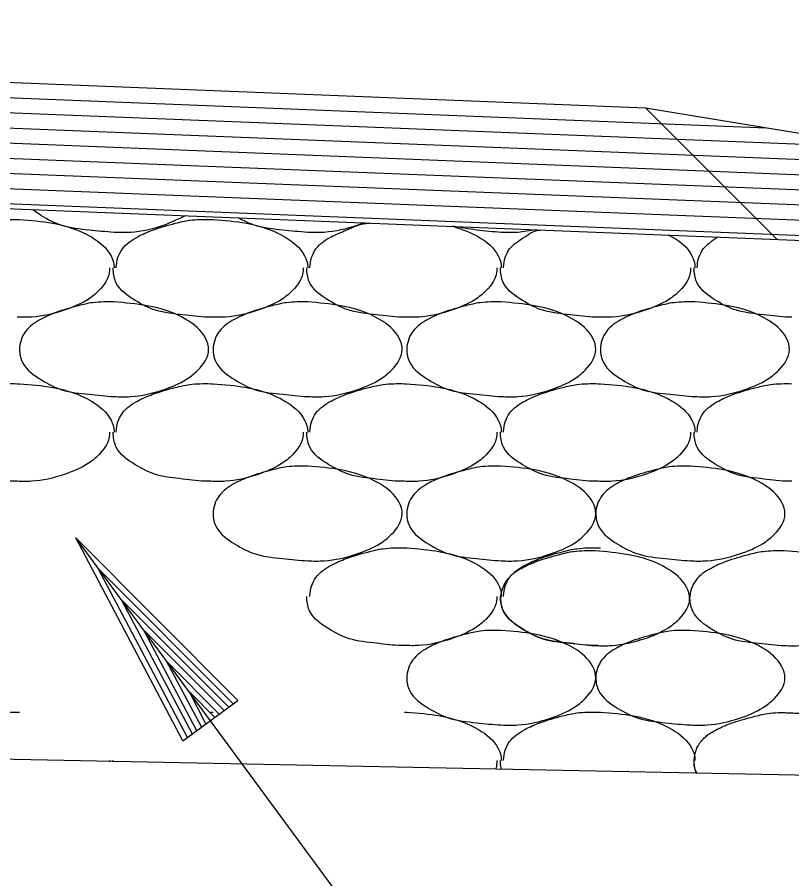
# Model space of a CAD drawing. Extents: x 1364961 to 1365294, y 367927 to 368034.
# Drawn here: x 1365233.815 to 1365235.863, y 367969.669 to 367971.946 of the extents above; entities that cross this region are included whole.
import ezdxf

# ---------------------------------------------------------------- set-up
doc = ezdxf.new("R2010")
doc.units = 0
doc.layers.add('Default', color=7, linetype='Continuous')

msp = doc.modelspace()

# ---------------------------------------------------------------- linework, layer by layer
at = {"layer": 'Default'}
for p, q in [((1365229.476, 367971.9458), (1365235.476, 367971.7065)), ((1365229.476, 367971.9057), (1365235.7961, 367971.6535)), ((1365229.476, 367971.8657), (1365236.1112, 367971.6013)), ((1365229.476, 367971.8256), (1365236.4313, 367971.5483)), ((1365229.476, 367971.7856), (1365236.7514, 367971.4953)), ((1365229.481, 367971.7453), (1365237.0718, 367971.4422)), ((1365229.479, 367971.7053), (1365237.3863, 367971.3902)), ((1365235.476, 367971.7065), (1365235.824, 367971.3585)), ((1365235.476, 367971.7065), (1365254.259, 367968.5964)), ((1365229.478, 367971.6653), (1365237.7066, 367971.3371)), ((1365229.476, 367971.6253), (1365238.0271, 367971.2841)), ((1365229.476, 367971.6123), (1365238.1334, 367971.2665)), ((1365233.815, 367971.4113), (1365233.821, 367971.4113)), ((1365234.327, 367971.4113), (1365234.333, 367971.4113)), ((1365233.815, 367970.9773), (1365233.821, 367970.9773)), ((1365234.327, 367970.9773), (1365234.333, 367970.9773)), ((1365234.839, 367970.9773), (1365234.845, 367970.9773)), ((1365235.351, 367970.9773), (1365235.357, 367970.9773)), ((1365235.9221, 367967.9192), (1365233.9701, 367970.5702)), ((1365234.2531, 367970.0332), (1365233.9701, 367970.5702)), ((1365234.3981, 367970.1402), (1365233.9701, 367970.5702)), ((1365234.839, 367970.5433), (1365234.845, 367970.5433)), ((1365235.351, 367970.5433), (1365235.357, 367970.5433)), ((1365234.2651, 367970.0422), (1365234.0291, 367970.4892)), ((1365234.3861, 367970.1312), (1365234.0291, 367970.4892)), ((1365234.3741, 367970.1222), (1365234.0911, 367970.4062)), ((1365234.2781, 367970.0512), (1365234.0911, 367970.4062)), ((1365234.2901, 367970.0602), (1365234.1501, 367970.3262)), ((1365234.3621, 367970.1132), (1365234.1501, 367970.3262)), ((1365247.5384, 367969.7092), (1365218.479, 367970.2901)), ((1365234.3491, 367970.1042), (1365234.2101, 367970.2442)), ((1365234.3021, 367970.0702), (1365234.2101, 367970.2442)), ((1365234.3371, 367970.0952), (1365234.2701, 367970.1632)), ((1365234.3141, 367970.0782), (1365234.2701, 367970.1632)), ((1365234.2531, 367970.0332), (1365234.3981, 367970.1402)), ((1365233.815, 367970.1093), (1365233.821, 367970.1093)), ((1365234.327, 367970.1093), (1365234.333, 367970.1093)), ((1365234.839, 367970.1093), (1365234.845, 367970.1093)), ((1365235.351, 367970.1093), (1365235.357, 367970.1093)), ((1365234.059, 367969.9813), (1365234.059, 367969.9783)), ((1365234.069, 367969.9783), (1365234.069, 367969.9813))]:
    msp.add_line(p, q, dxfattribs=at)
for points in [[(1365234.259, 367971.4213), (1365234.201, 367971.3953), (1365234.115, 367971.3773), (1365234.071, 367971.3773), (1365234.005, 367971.3833), (1365233.933, 367971.3953), (1365233.879, 367971.4213), (1365233.856, 367971.4373)], [(1365233.565, 367971.2833), (1365233.565, 367971.2853), (1365233.581, 367971.3333), (1365233.621, 367971.3653), (1365233.661, 367971.3833), (1365233.721, 367971.4013), (1365233.759, 367971.4093), (1365233.815, 367971.4113)], [(1365233.821, 367971.4113), (1365233.909, 367971.4013), (1365234.011, 367971.3653), (1365234.063, 367971.3153), (1365234.071, 367971.2853), (1365234.071, 367971.2833)], [(1365234.077, 367971.2833), (1365234.077, 367971.2853), (1365234.093, 367971.3333), (1365234.133, 367971.3653), (1365234.173, 367971.3833), (1365234.233, 367971.4013), (1365234.271, 367971.4093), (1365234.327, 367971.4113)], [(1365234.333, 367971.4113), (1365234.421, 367971.4013), (1365234.523, 367971.3653), (1365234.575, 367971.3153), (1365234.583, 367971.2853), (1365234.583, 367971.2833)], [(1365234.733, 367971.4023), (1365234.713, 367971.3953), (1365234.627, 367971.3773), (1365234.583, 367971.3773), (1365234.517, 367971.3833), (1365234.445, 367971.3953), (1365234.4, 367971.4153)], [(1365234.589, 367971.2833), (1365234.589, 367971.2853), (1365234.605, 367971.3333), (1365234.645, 367971.3653), (1365234.685, 367971.3833), (1365234.745, 367971.4013), (1365234.747, 367971.4013)], [(1365235.185, 367971.3843), (1365235.139, 367971.3773), (1365235.095, 367971.3773), (1365235.029, 367971.3833), (1365234.967, 367971.3933)], [(1365234.967, 367971.3933), (1365235.035, 367971.3653), (1365235.087, 367971.3153), (1365235.095, 367971.2853), (1365235.095, 367971.2833)], [(1365235.101, 367971.2833), (1365235.101, 367971.2853), (1365235.117, 367971.3333), (1365235.157, 367971.3653), (1365235.197, 367971.3833), (1365235.198, 367971.3833)], [(1365235.537, 367971.3703), (1365235.547, 367971.3653), (1365235.599, 367971.3153), (1365235.607, 367971.2853), (1365235.607, 367971.2833)], [(1365235.613, 367971.2833), (1365235.613, 367971.2853), (1365235.629, 367971.3333), (1365235.668, 367971.3653)], [(1365234.059, 367971.2833), (1365234.059, 367971.2773), (1365234.031, 367971.2233), (1365234.001, 367971.1993), (1365233.939, 367971.1713), (1365233.853, 367971.1533), (1365233.815, 367971.1533)], [(1365234.327, 367971.1533), (1365234.319, 367971.1533), (1365234.253, 367971.1593), (1365234.181, 367971.1713), (1365234.127, 367971.1973), (1365234.077, 367971.2433), (1365234.069, 367971.2773), (1365234.069, 367971.2833)], [(1365234.571, 367971.2833), (1365234.571, 367971.2773), (1365234.543, 367971.2233), (1365234.513, 367971.1993), (1365234.451, 367971.1713), (1365234.365, 367971.1533), (1365234.327, 367971.1533)], [(1365234.839, 367971.1533), (1365234.831, 367971.1533), (1365234.765, 367971.1593), (1365234.693, 367971.1713), (1365234.639, 367971.1973), (1365234.589, 367971.2433), (1365234.581, 367971.2773), (1365234.581, 367971.2833)], [(1365235.083, 367971.2833), (1365235.083, 367971.2773), (1365235.055, 367971.2233), (1365235.025, 367971.1993), (1365234.963, 367971.1713), (1365234.877, 367971.1533), (1365234.839, 367971.1533)], [(1365235.351, 367971.1533), (1365235.343, 367971.1533), (1365235.277, 367971.1593), (1365235.205, 367971.1713), (1365235.151, 367971.1973), (1365235.101, 367971.2433), (1365235.093, 367971.2773), (1365235.093, 367971.2833)], [(1365235.595, 367971.2833), (1365235.595, 367971.2773), (1365235.567, 367971.2233), (1365235.537, 367971.1993), (1365235.475, 367971.1713), (1365235.389, 367971.1533), (1365235.351, 367971.1533)], [(1365235.863, 367971.1533), (1365235.855, 367971.1533), (1365235.789, 367971.1593), (1365235.717, 367971.1713), (1365235.663, 367971.1973), (1365235.613, 367971.2433), (1365235.605, 367971.2773), (1365235.605, 367971.2833)], [(1365234.071, 367971.1933), (1365234.159, 367971.1833), (1365234.261, 367971.1473), (1365234.313, 367971.0973), (1365234.321, 367971.0673), (1365234.293, 367971.0133), (1365234.263, 367970.9893), (1365234.201, 367970.9613), (1365234.115, 367970.9433), (1365234.071, 367970.9433), (1365234.005, 367970.9493), (1365233.933, 367970.9613), (1365233.879, 367970.9873), (1365233.829, 367971.0333), (1365233.821, 367971.0673), (1365233.837, 367971.1153), (1365233.877, 367971.1473), (1365233.917, 367971.1653), (1365233.977, 367971.1833), (1365234.015, 367971.1913), (1365234.071, 367971.1933)], [(1365234.583, 367971.1933), (1365234.671, 367971.1833), (1365234.773, 367971.1473), (1365234.825, 367971.0973), (1365234.833, 367971.0673), (1365234.805, 367971.0133), (1365234.775, 367970.9893), (1365234.713, 367970.9613), (1365234.627, 367970.9433), (1365234.583, 367970.9433), (1365234.517, 367970.9493), (1365234.445, 367970.9613), (1365234.391, 367970.9873), (1365234.341, 367971.0333), (1365234.333, 367971.0673), (1365234.349, 367971.1153), (1365234.389, 367971.1473), (1365234.429, 367971.1653), (1365234.489, 367971.1833), (1365234.527, 367971.1913), (1365234.583, 367971.1933)], [(1365235.095, 367971.1933), (1365235.183, 367971.1833), (1365235.285, 367971.1473), (1365235.337, 367971.0973), (1365235.345, 367971.0673), (1365235.317, 367971.0133), (1365235.287, 367970.9893), (1365235.225, 367970.9613), (1365235.139, 367970.9433), (1365235.095, 367970.9433), (1365235.029, 367970.9493), (1365234.957, 367970.9613), (1365234.903, 367970.9873), (1365234.853, 367971.0333), (1365234.845, 367971.0673), (1365234.861, 367971.1153), (1365234.901, 367971.1473), (1365234.941, 367971.1653), (1365235.001, 367971.1833), (1365235.039, 367971.1913), (1365235.095, 367971.1933)], [(1365235.607, 367971.1933), (1365235.695, 367971.1833), (1365235.797, 367971.1473), (1365235.849, 367971.0973), (1365235.857, 367971.0673), (1365235.829, 367971.0133), (1365235.799, 367970.9893), (1365235.737, 367970.9613), (1365235.651, 367970.9433), (1365235.607, 367970.9433), (1365235.541, 367970.9493), (1365235.469, 367970.9613), (1365235.415, 367970.9873), (1365235.365, 367971.0333), (1365235.357, 367971.0673), (1365235.373, 367971.1153), (1365235.413, 367971.1473), (1365235.453, 367971.1653), (1365235.513, 367971.1833), (1365235.551, 367971.1913), (1365235.607, 367971.1933)], [(1365233.565, 367970.8493), (1365233.565, 367970.8513), (1365233.581, 367970.8993), (1365233.621, 367970.9313), (1365233.661, 367970.9493), (1365233.721, 367970.9673), (1365233.759, 367970.9753), (1365233.815, 367970.9773)], [(1365233.821, 367970.9773), (1365233.909, 367970.9673), (1365234.011, 367970.9313), (1365234.063, 367970.8813), (1365234.071, 367970.8513), (1365234.071, 367970.8493)], [(1365234.077, 367970.8493), (1365234.077, 367970.8513), (1365234.093, 367970.8993), (1365234.133, 367970.9313), (1365234.173, 367970.9493), (1365234.233, 367970.9673), (1365234.271, 367970.9753), (1365234.327, 367970.9773)], [(1365234.333, 367970.9773), (1365234.421, 367970.9673), (1365234.523, 367970.9313), (1365234.575, 367970.8813), (1365234.583, 367970.8513), (1365234.583, 367970.8493)], [(1365234.589, 367970.8493), (1365234.589, 367970.8513), (1365234.605, 367970.8993), (1365234.645, 367970.9313), (1365234.685, 367970.9493), (1365234.745, 367970.9673), (1365234.783, 367970.9753), (1365234.839, 367970.9773)], [(1365234.845, 367970.9773), (1365234.933, 367970.9673), (1365235.035, 367970.9313), (1365235.087, 367970.8813), (1365235.095, 367970.8513), (1365235.095, 367970.8493)], [(1365235.101, 367970.8493), (1365235.101, 367970.8513), (1365235.117, 367970.8993), (1365235.157, 367970.9313), (1365235.197, 367970.9493), (1365235.257, 367970.9673), (1365235.295, 367970.9753), (1365235.351, 367970.9773)], [(1365235.357, 367970.9773), (1365235.445, 367970.9673), (1365235.547, 367970.9313), (1365235.599, 367970.8813), (1365235.607, 367970.8513), (1365235.607, 367970.8493)], [(1365235.613, 367970.8493), (1365235.613, 367970.8513), (1365235.629, 367970.8993), (1365235.669, 367970.9313), (1365235.709, 367970.9493), (1365235.769, 367970.9673), (1365235.807, 367970.9753), (1365235.863, 367970.9773)], [(1365233.815, 367970.7193), (1365233.807, 367970.7193), (1365233.741, 367970.7253), (1365233.669, 367970.7373), (1365233.615, 367970.7633), (1365233.565, 367970.8093), (1365233.557, 367970.8433), (1365233.557, 367970.8493)], [(1365234.059, 367970.8493), (1365234.059, 367970.8433), (1365234.031, 367970.7893), (1365234.001, 367970.7653), (1365233.939, 367970.7373), (1365233.853, 367970.7193), (1365233.815, 367970.7193)], [(1365234.327, 367970.7193), (1365234.319, 367970.7193), (1365234.253, 367970.7253), (1365234.181, 367970.7373), (1365234.127, 367970.7633), (1365234.077, 367970.8093), (1365234.069, 367970.8433), (1365234.069, 367970.8493)], [(1365234.571, 367970.8493), (1365234.571, 367970.8433), (1365234.543, 367970.7893), (1365234.513, 367970.7653), (1365234.451, 367970.7373), (1365234.365, 367970.7193), (1365234.327, 367970.7193)], [(1365234.839, 367970.7193), (1365234.831, 367970.7193), (1365234.765, 367970.7253), (1365234.693, 367970.7373), (1365234.639, 367970.7633), (1365234.589, 367970.8093), (1365234.581, 367970.8433), (1365234.581, 367970.8493)], [(1365235.083, 367970.8493), (1365235.083, 367970.8433), (1365235.055, 367970.7893), (1365235.025, 367970.7653), (1365234.963, 367970.7373), (1365234.877, 367970.7193), (1365234.839, 367970.7193)], [(1365235.351, 367970.7193), (1365235.343, 367970.7193), (1365235.277, 367970.7253), (1365235.205, 367970.7373), (1365235.151, 367970.7633), (1365235.101, 367970.8093), (1365235.093, 367970.8433), (1365235.093, 367970.8493)], [(1365235.595, 367970.8493), (1365235.595, 367970.8433), (1365235.567, 367970.7893), (1365235.537, 367970.7653), (1365235.475, 367970.7373), (1365235.389, 367970.7193), (1365235.351, 367970.7193)], [(1365235.863, 367970.7193), (1365235.855, 367970.7193), (1365235.789, 367970.7253), (1365235.717, 367970.7373), (1365235.663, 367970.7633), (1365235.613, 367970.8093), (1365235.605, 367970.8433), (1365235.605, 367970.8493)], [(1365234.583, 367970.7593), (1365234.671, 367970.7493), (1365234.773, 367970.7133), (1365234.825, 367970.6633), (1365234.833, 367970.6333), (1365234.805, 367970.5793), (1365234.775, 367970.5553), (1365234.713, 367970.5273), (1365234.627, 367970.5093), (1365234.583, 367970.5093), (1365234.517, 367970.5153), (1365234.445, 367970.5273), (1365234.391, 367970.5533), (1365234.341, 367970.5993), (1365234.333, 367970.6333), (1365234.349, 367970.6813), (1365234.389, 367970.7133), (1365234.429, 367970.7313), (1365234.489, 367970.7493), (1365234.527, 367970.7573), (1365234.583, 367970.7593)], [(1365235.095, 367970.7593), (1365235.183, 367970.7493), (1365235.285, 367970.7133), (1365235.337, 367970.6633), (1365235.345, 367970.6333), (1365235.317, 367970.5793), (1365235.287, 367970.5553), (1365235.225, 367970.5273), (1365235.139, 367970.5093), (1365235.095, 367970.5093), (1365235.029, 367970.5153), (1365234.957, 367970.5273), (1365234.903, 367970.5533), (1365234.853, 367970.5993), (1365234.845, 367970.6333), (1365234.861, 367970.6813), (1365234.901, 367970.7133), (1365234.941, 367970.7313), (1365235.001, 367970.7493), (1365235.039, 367970.7573), (1365235.095, 367970.7593)], [(1365235.595, 367970.7593), (1365235.683, 367970.7493), (1365235.785, 367970.7133), (1365235.837, 367970.6633), (1365235.845, 367970.6333), (1365235.817, 367970.5793), (1365235.787, 367970.5553), (1365235.725, 367970.5273), (1365235.639, 367970.5093), (1365235.595, 367970.5093), (1365235.529, 367970.5153), (1365235.457, 367970.5273), (1365235.403, 367970.5533), (1365235.353, 367970.5993), (1365235.345, 367970.6333), (1365235.361, 367970.6813), (1365235.401, 367970.7133), (1365235.441, 367970.7313), (1365235.501, 367970.7493), (1365235.539, 367970.7573), (1365235.595, 367970.7593)], [(1365234.589, 367970.4153), (1365234.589, 367970.4173), (1365234.605, 367970.4653), (1365234.645, 367970.4973), (1365234.685, 367970.5153), (1365234.745, 367970.5333), (1365234.783, 367970.5413), (1365234.839, 367970.5433)], [(1365234.845, 367970.5433), (1365234.933, 367970.5333), (1365235.035, 367970.4973), (1365235.087, 367970.4473), (1365235.095, 367970.4173), (1365235.095, 367970.4153)], [(1365235.101, 367970.4153), (1365235.101, 367970.4173), (1365235.117, 367970.4653), (1365235.157, 367970.4973), (1365235.197, 367970.5153), (1365235.257, 367970.5333), (1365235.295, 367970.5413), (1365235.351, 367970.5433)], [(1365235.343, 367970.5353), (1365235.431, 367970.5253), (1365235.533, 367970.4893), (1365235.585, 367970.4393), (1365235.593, 367970.4093), (1365235.565, 367970.3553), (1365235.535, 367970.3313), (1365235.473, 367970.3033), (1365235.387, 367970.2853), (1365235.343, 367970.2853), (1365235.277, 367970.2913), (1365235.205, 367970.3033), (1365235.151, 367970.3293), (1365235.101, 367970.3753), (1365235.093, 367970.4093), (1365235.109, 367970.4573), (1365235.149, 367970.4893), (1365235.189, 367970.5073), (1365235.249, 367970.5253), (1365235.287, 367970.5333), (1365235.343, 367970.5353)], [(1365235.843, 367970.5353), (1365235.931, 367970.5253), (1365236.033, 367970.4893), (1365236.085, 367970.4393), (1365236.093, 367970.4093), (1365236.065, 367970.3553), (1365236.035, 367970.3313), (1365235.973, 367970.3033), (1365235.887, 367970.2853), (1365235.843, 367970.2853), (1365235.777, 367970.2913), (1365235.705, 367970.3033), (1365235.651, 367970.3293), (1365235.601, 367970.3753), (1365235.593, 367970.4093), (1365235.609, 367970.4573), (1365235.649, 367970.4893), (1365235.689, 367970.5073), (1365235.749, 367970.5253), (1365235.787, 367970.5333), (1365235.843, 367970.5353)], [(1365234.839, 367970.2853), (1365234.831, 367970.2853), (1365234.765, 367970.2913), (1365234.693, 367970.3033), (1365234.639, 367970.3293), (1365234.589, 367970.3753), (1365234.581, 367970.4093), (1365234.581, 367970.4153)], [(1365235.083, 367970.4153), (1365235.083, 367970.4093), (1365235.055, 367970.3553), (1365235.025, 367970.3313), (1365234.963, 367970.3033), (1365234.877, 367970.2853), (1365234.839, 367970.2853)], [(1365235.351, 367970.2853), (1365235.343, 367970.2853), (1365235.277, 367970.2913), (1365235.205, 367970.3033), (1365235.151, 367970.3293), (1365235.101, 367970.3753), (1365235.093, 367970.4093), (1365235.093, 367970.4153)], [(1365235.095, 367970.3253), (1365235.183, 367970.3153), (1365235.285, 367970.2793), (1365235.337, 367970.2293), (1365235.345, 367970.1993), (1365235.317, 367970.1453), (1365235.287, 367970.1213), (1365235.225, 367970.0933), (1365235.139, 367970.0753), (1365235.095, 367970.0753), (1365235.029, 367970.0813), (1365234.957, 367970.0933), (1365234.903, 367970.1193), (1365234.853, 367970.1653), (1365234.845, 367970.1993), (1365234.861, 367970.2473), (1365234.901, 367970.2793), (1365234.941, 367970.2973), (1365235.001, 367970.3153), (1365235.039, 367970.3233), (1365235.095, 367970.3253)], [(1365235.595, 367970.3253), (1365235.683, 367970.3153), (1365235.785, 367970.2793), (1365235.837, 367970.2293), (1365235.845, 367970.1993), (1365235.817, 367970.1453), (1365235.787, 367970.1213), (1365235.725, 367970.0933), (1365235.639, 367970.0753), (1365235.595, 367970.0753), (1365235.529, 367970.0813), (1365235.457, 367970.0933), (1365235.403, 367970.1193), (1365235.353, 367970.1653), (1365235.345, 367970.1993), (1365235.361, 367970.2473), (1365235.401, 367970.2793), (1365235.441, 367970.2973), (1365235.501, 367970.3153), (1365235.539, 367970.3233), (1365235.595, 367970.3253)], [(1365233.565, 367969.9883), (1365233.581, 367970.0313), (1365233.621, 367970.0633), (1365233.661, 367970.0813), (1365233.721, 367970.0993), (1365233.759, 367970.1073), (1365233.815, 367970.1093)], [(1365234.845, 367970.1093), (1365234.933, 367970.0993), (1365235.035, 367970.0633), (1365235.087, 367970.0133), (1365235.095, 367969.9833), (1365235.095, 367969.9813)], [(1365235.101, 367969.9813), (1365235.101, 367969.9833), (1365235.117, 367970.0313), (1365235.157, 367970.0633), (1365235.197, 367970.0813), (1365235.257, 367970.0993), (1365235.295, 367970.1073), (1365235.351, 367970.1093)], [(1365235.357, 367970.1093), (1365235.445, 367970.0993), (1365235.547, 367970.0633), (1365235.599, 367970.0133), (1365235.607, 367969.9833), (1365235.607, 367969.9813)], [(1365235.6128, 367969.9476), (1365235.6085, 367969.9559), (1365235.606, 367969.9644), (1365235.605, 367969.9729), (1365235.605, 367969.9813), (1365235.6063, 367969.9935), (1365235.609, 367970.0056), (1365235.6137, 367970.0176), (1365235.617, 367970.0235), (1365235.6189, 367970.0264), (1365235.621, 367970.0293), (1365235.6301, 367970.0397), (1365235.6397, 367970.0481), (1365235.6499, 367970.0551), (1365235.661, 367970.0613), (1365235.6807, 367970.0711), (1365235.701, 367970.0793), (1365235.7308, 367970.0888), (1365235.761, 367970.0973), (1365235.799, 367970.1053), (1365235.827, 367970.108), (1365235.841, 367970.1081), (1365235.855, 367970.1073)], [(1365235.855, 367970.1073), (1365235.877, 367970.1067), (1365235.899, 367970.1047), (1365235.921, 367970.1014), (1365235.943, 367970.0973), (1365235.9694, 367970.0911), (1365235.995, 367970.0832), (1365236.0201, 367970.0734), (1365236.0326, 367970.0676), (1365236.045, 367970.0613), (1365236.0604, 367970.0516), (1365236.0738, 367970.0401), (1365236.0858, 367970.0267), (1365236.0915, 367970.0193), (1365236.097, 367970.0113), (1365236.1012, 367970.0039), (1365236.104, 367969.9963), (1365236.1054, 367969.9887), (1365236.1054, 367969.9849), (1365236.105, 367969.9813), (1365236.1023, 367969.9702), (1365236.0981, 367969.9593), (1365236.0926, 367969.9486), (1365236.0858, 367969.9381)], [(1365235.083, 367969.9813), (1365235.083, 367969.9753), (1365235.08, 367969.9583)], [(1365235.095, 367969.9583), (1365235.093, 367969.9753), (1365235.093, 367969.9813)], [(1365235.61, 367969.9473), (1365235.605, 367969.9753), (1365235.605, 367969.9813)]]:
    msp.add_spline(points, degree=3, dxfattribs=at)

doc.saveas('drawing.dxf')
